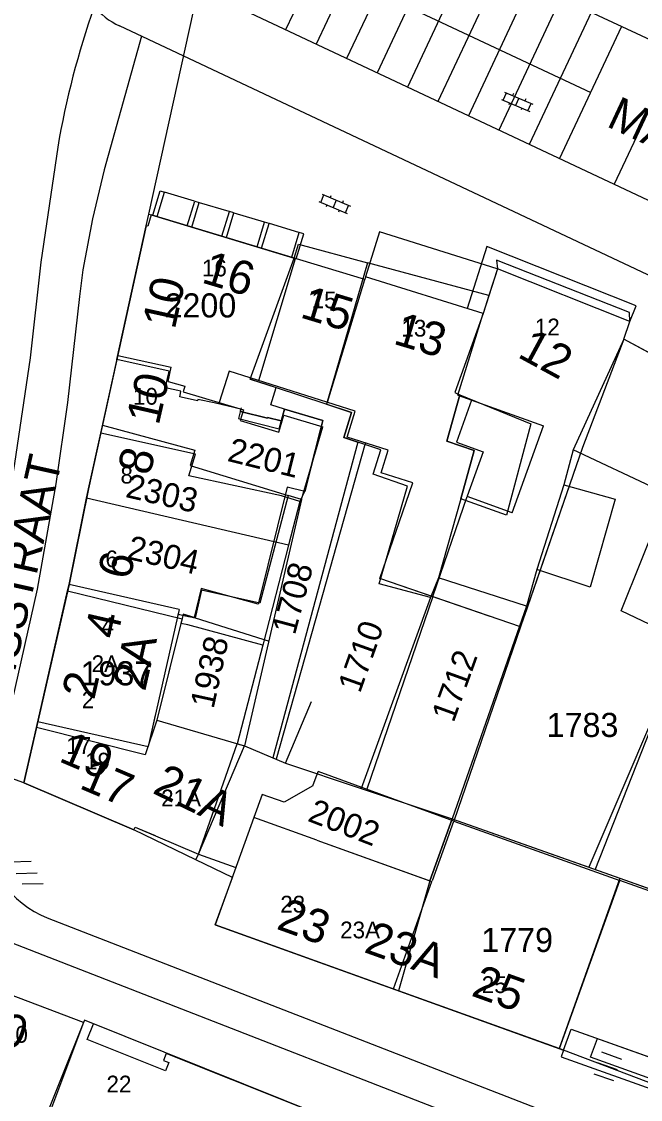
# Model space of a CAD drawing. Extents: x 148816 to 151297, y 399515 to 402500.
# Drawn here: x 150771.9 to 150818.1, y 399878.5 to 399958.9 of the extents above; entities that cross this region are included whole.
import ezdxf

# ---------------------------------------------------------------- set-up
doc = ezdxf.new("R2010")
doc.units = 0
for name, color, linetype in [('B01 Hoofdgebouw  [D] Norm', 7, 'Continuous'), ('B01 Hoofdgebouw  [T] Norm', 7, 'Continuous'), ('B01 Hoofdgebouw secundair [T] Gem', 7, 'Continuous'), ('B01 hoofgebouw', 7, 'Continuous'), ('B03 Overig opstal  [D] Norm', 7, 'Continuous'), ('B07 Tussenmuur  [D] Norm', 7, 'Continuous'), ('G01 perceelsgrens', 7, 'Continuous'), ('S02 Open verharding  Norm', 7, 'Continuous'), ('T04 Haag heg  [D] Gem', 7, 'Continuous'), ('V00 Kant verharding algemeen  [T] Norm', 7, 'Continuous'), ('V00 Kant verharding algemeen secundair  [T] Gem', 7, 'Continuous'), ('V00 Kant verharding algemeen secundair  [T] Norm', 7, 'Continuous'), ('Z01 perceelnummer', 7, 'Continuous'), ('Z02 huisnummer', 7, 'Continuous'), ('Z02 Huisnummer  [Tekst] Norm', 7, 'Continuous'), ('Z06 straatnaam', 7, 'Continuous')]:
    doc.layers.add(name, color=color, linetype=linetype)

msp = doc.modelspace()

# ---------------------------------------------------------------- linework, layer by layer
at = {"layer": 'B01 Hoofdgebouw  [D] Norm'}
for p, q in [((150787.369, 399932.872), (150786.617, 399930.522)), ((150796.788, 399929.874), (150787.369, 399932.872)), ((150805.468, 399930.698), (150804.346, 399927.566)), ((150804.43, 399931.07), (150810.829, 399928.777)), ((150788.437, 399929.976), (150788.194, 399929.167)), ((150796.171, 399927.937), (150796.788, 399929.874)), ((150788.194, 399929.167), (150791.075, 399928.302)), ((150791.075, 399928.302), (150791.456, 399929.571)), ((150791.456, 399929.571), (150794.376, 399928.707)), ((150792.773, 399923.289), (150794.376, 399928.707)), ((150808.506, 399922.294), (150810.829, 399928.777)), ((150799.251, 399926.956), (150796.171, 399927.937)), ((150804.346, 399927.566), (150806.34, 399926.851)), ((150798.714, 399925.27), (150799.251, 399926.956)), ((150806.34, 399926.851), (150805.14, 399923.525)), ((150813.749, 399927.151), (150809.395, 399914.557)), ((150801.078, 399924.517), (150798.714, 399925.27)), ((150798.624, 399917.394), (150801.078, 399924.517)), ((150791.785, 399923.581), (150789.65, 399915.537)), ((150792.773, 399923.289), (150791.785, 399923.581)), ((150802.569, 399916.035), (150805.14, 399923.5)), ((150808.506, 399922.294), (150805.14, 399923.5)), ((150809.125, 399913.777), (150798.624, 399917.394)), ((150806.86, 399914.557), (150798.624, 399917.394)), ((150785.298, 399916.526), (150784.826, 399914.447)), ((150785.298, 399916.526), (150784.851, 399914.557)), ((150789.65, 399915.537), (150785.298, 399916.526)), ((150783.644, 399915.068), (150781.32, 399904.855)), ((150783.644, 399915.068), (150783.528, 399914.557)), ((150783.568, 399914.733), (150784.826, 399914.447)), ((150783.568, 399914.733), (150784.342, 399914.557)), ((150809.125, 399913.777), (150804.145, 399899.287)), ((150781.851, 399907.189), (150781.32, 399904.855)), ((150819.508, 399907.86), (150814.681, 399895.628)), ((150773.096, 399906.726), (150781.32, 399904.855)), ((150802.544, 399894.846), (150804.145, 399899.287)), ((150804.145, 399899.287), (150816.535, 399894.841)), ((150793.92, 399897.87), (150802.511, 399894.774)), ((150829.413, 399890.251), (150816.535, 399894.841))]:
    msp.add_line(p, q, dxfattribs=at)
at = {"layer": 'B01 Hoofdgebouw  [T] Norm'}
for p, q in [((150781.55, 399944.53), (150781.29, 399943.68)), ((150797.49, 399939.71), (150781.55, 399944.53)), ((150781.18, 399943.7), (150776.88, 399924.09)), ((150781.29, 399943.68), (150781.18, 399943.7)), ((150807.4, 399940.5), (150806.33, 399937.16)), ((150817.28, 399936.57), (150807.4, 399940.5)), ((150797.55, 399939.9), (150797.49, 399939.71)), ((150806.33, 399937.16), (150797.55, 399939.9)), ((150816.83, 399935.26), (150817.28, 399936.57)), ((150847.29, 399918.79), (150816.83, 399935.26)), ((150834.372, 399925.775), (150816.83, 399935.26)), ((150776.88, 399924.09), (150775.42, 399916.94)), ((150775.42, 399916.94), (150772.05, 399902.13)), ((150791.57, 399903.6), (150793.53, 399908.2)), ((150785.09, 399896.82), (150788.53, 399904.89)), ((150788.53, 399904.89), (150791.57, 399903.6)), ((150772.05, 399902.13), (150780.26, 399898.64)), ((150789.22, 399899.56), (150786.34, 399891.55)), ((150793.92, 399897.87), (150789.22, 399899.56)), ((150780.26, 399898.64), (150780.36, 399898.83)), ((150780.36, 399898.83), (150785.09, 399896.82)), ((150780.36, 399898.83), (150781.851, 399898.196)), ((150786.34, 399891.55), (150812.34, 399882.19)), ((150812.34, 399882.19), (150812.9, 399883.76)), ((150812.9, 399883.76), (150844.66, 399872.44))]:
    msp.add_line(p, q, dxfattribs=at)
msp.add_lwpolyline([(150797.45, 399876.05), (150782.66, 399881.946), (150782.466, 399881.427), (150782.867, 399881.277), (150782.632, 399880.649), (150776.768, 399882.975), (150777.237, 399884.158), (150776.574, 399884.421), (150776.507, 399884.262), (150768.21, 399887.398), (150763.154, 399873.984), (150757.409, 399856.907), (150772.272, 399851.907)], dxfattribs=at)
at = {"layer": 'B01 Hoofdgebouw secundair [T] Gem'}
for p, q in [((150798.595, 399943.248), (150797.55, 399939.9)), ((150807.375, 399940.508), (150798.595, 399943.248)), ((150806.618, 399942.156), (150805.14, 399937.541)), ((150817.742, 399937.731), (150806.618, 399942.156)), ((150817.28, 399936.57), (150817.742, 399937.731)), ((150812.34, 399882.19), (150812.161, 399881.688)), ((150812.161, 399881.688), (150845.8, 399869.698))]:
    msp.add_line(p, q, dxfattribs=at)
at = {"layer": 'B01 hoofgebouw'}
for points in [[(150844.66, 399872.44), (150858.67, 399911.44), (150846.82, 399917.94), (150847.29, 399918.79), (150816.83, 399935.26), (150817.28, 399936.57), (150807.4, 399940.5), (150806.33, 399937.16), (150797.55, 399939.9), (150797.49, 399939.71), (150781.55, 399944.53), (150781.29, 399943.68), (150781.18, 399943.7)], [(150781.18, 399943.7), (150776.88, 399924.09), (150775.42, 399916.94), (150772.05, 399902.13)], [(150819.287, 399924.045), (150813.057, 399926.977), (150812.354, 399924.375), (150816.193, 399923.314), (150814.329, 399916.749), (150810.337, 399918.053), (150809.575, 399915.322), (150803.004, 399917.447), (150802.398, 399915.968), (150798.574, 399916.991), (150800.687, 399924.266), (150798.117, 399925.175), (150798.706, 399926.989), (150795.94, 399927.912), (150796.508, 399929.782), (150788.952, 399932.27)], [(150808.074, 399922.121), (150804.674, 399923.322), (150805.661, 399926.945), (150803.624, 399927.624), (150804.603, 399931.094), (150809.893, 399928.925), (150808.074, 399922.121)], [(150788.277, 399930.113), (150788.079, 399929.335), (150791.102, 399928.564), (150791.499, 399930.031), (150794.371, 399929.168), (150793.018, 399923.878), (150791.705, 399924.205), (150789.529, 399915.481), (150785.289, 399916.65)], [(150788.207, 399929.839), (150790.224, 399929.345), (150790.238, 399929.403), (150791.261, 399929.153)], [(150821.44, 399912.693), (150816.622, 399914.971), (150819.668, 399922.545)], [(150848.64, 399916.92), (150849.15, 399917.81), (150859.13, 399912.43), (150844.22, 399870.95), (150814.34, 399881.66), (150814.859, 399883.067)], [(150785.289, 399916.65), (150784.769, 399914.478), (150783.951, 399914.731), (150781.972, 399906.803), (150788.53, 399904.89)], [(150772.05, 399902.13), (150780.26, 399898.64), (150780.36, 399898.83), (150785.09, 399896.82), (150788.53, 399904.89)], [(150780.26, 399898.64), (150772.05, 399902.13)], [(150793.92, 399897.87), (150789.22, 399899.56), (150786.34, 399891.55), (150812.34, 399882.19), (150812.9, 399883.76), (150844.66, 399872.44)], [(150793.92, 399897.87), (150802.361, 399894.835), (150804.023, 399899.457), (150828.965, 399890.615)], [(150815.18, 399863.79), (150816.99, 399868.45), (150797.45, 399876.05), (150776.574, 399884.421), (150776.507, 399884.262), (150768.21, 399887.398), (150763.154, 399873.984), (150757.409, 399856.907), (150762.148, 399855.313)]]:
    msp.add_lwpolyline(points, dxfattribs=at)
at = {"layer": 'B03 Overig opstal  [D] Norm'}
for p, q in [((150781.664, 399944.495), (150782.214, 399946.314)), ((150781.999, 399944.393), (150782.549, 399946.214)), ((150782.214, 399946.314), (150782.549, 399946.214)), ((150784.784, 399945.544), (150782.549, 399946.214)), ((150784.248, 399943.714), (150784.8, 399945.539)), ((150784.583, 399943.613), (150785.135, 399945.439)), ((150784.8, 399945.539), (150785.135, 399945.439)), ((150787.371, 399944.769), (150785.151, 399945.434)), ((150786.833, 399942.933), (150787.386, 399944.765)), ((150787.167, 399942.831), (150787.722, 399944.664)), ((150787.722, 399944.664), (150787.386, 399944.765)), ((150790.006, 399943.98), (150787.738, 399944.659)), ((150789.465, 399942.137), (150790.021, 399943.976)), ((150789.799, 399942.035), (150790.356, 399943.875)), ((150790.356, 399943.875), (150790.021, 399943.975)), ((150792.574, 399943.211), (150790.375, 399943.87)), ((150792.049, 399941.355), (150792.607, 399943.201)), ((150792.384, 399941.253), (150792.943, 399943.1)), ((150792.943, 399943.1), (150792.607, 399943.201))]:
    msp.add_line(p, q, dxfattribs=at)
at = {"layer": 'B07 Tussenmuur  [D] Norm'}
for p, q in [((150789.584, 399932.167), (150792.336, 399941.268)), ((150789.584, 399932.167), (150792.336, 399941.268)), ((150794.715, 399930.534), (150797.49, 399939.71)), ((150794.715, 399930.534), (150797.49, 399939.71)), ((150804.43, 399931.07), (150806.33, 399937.16)), ((150804.43, 399931.07), (150806.33, 399937.16)), ((150816.83, 399935.26), (150813.749, 399927.151)), ((150816.83, 399935.26), (150813.749, 399927.151)), ((150779.059, 399934.029), (150783.052, 399933.153)), ((150779.059, 399934.029), (150783.052, 399933.153)), ((150782.82, 399932.097), (150783.052, 399933.153)), ((150782.82, 399932.097), (150783.052, 399933.153)), ((150782.82, 399932.097), (150784.06, 399931.732)), ((150782.82, 399932.097), (150784.06, 399931.732)), ((150784.06, 399931.732), (150783.941, 399931.326)), ((150784.06, 399931.732), (150783.941, 399931.326)), ((150783.941, 399931.326), (150788.437, 399929.976)), ((150783.941, 399931.326), (150788.437, 399929.976)), ((150777.918, 399928.825), (150784.803, 399926.96)), ((150777.918, 399928.825), (150784.803, 399926.96)), ((150784.803, 399926.96), (150784.454, 399925.812)), ((150784.803, 399926.96), (150784.454, 399925.812)), ((150813.749, 399927.151), (150809.125, 399913.777)), ((150813.749, 399927.151), (150809.125, 399913.777)), ((150784.454, 399925.812), (150791.785, 399923.581)), ((150784.454, 399925.812), (150791.785, 399923.581)), ((150783.644, 399915.068), (150775.42, 399916.94)), ((150783.644, 399915.068), (150775.42, 399916.94)), ((150799.628, 399886.766), (150802.511, 399894.774)), ((150799.628, 399886.766), (150802.511, 399894.774)), ((150812.022, 399882.305), (150816.535, 399894.841)), ((150812.022, 399882.305), (150816.535, 399894.841)), ((150776.507, 399884.262), (150767.568, 399860.545)), ((150776.507, 399884.262), (150767.568, 399860.545))]:
    msp.add_line(p, q, dxfattribs=at)
at = {"layer": 'G01 perceelsgrens'}
for points in [[(150781.374, 399944.583), (150790.22, 399984.71)], [(150778.993, 399933.727), (150781.18, 399943.7), (150781.374, 399944.583)], [(150781.374, 399944.583), (150781.55, 399944.53), (150792.237, 399941.298)], [(150792.237, 399941.298), (150792.553, 399942.327), (150797.692, 399940.951)], [(150788.952, 399932.27), (150792.237, 399941.298)], [(150797.692, 399940.951), (150794.628, 399930.401), (150796.508, 399929.782), (150795.94, 399927.912), (150796.977, 399927.566), (150790.638, 399903.995)], [(150806.762, 399938.508), (150797.692, 399940.951)], [(150816.83, 399935.26), (150817.28, 399936.57), (150817.265, 399937.236), (150807.339, 399941.132), (150807.4, 399940.5), (150806.762, 399938.508)], [(150806.762, 399938.508), (150806.33, 399937.16), (150804.206, 399931.257), (150804.603, 399931.094), (150803.624, 399927.624), (150805.661, 399926.945), (150804.674, 399923.322), (150803.004, 399917.447), (150802.398, 399915.968), (150797.229, 399901.717)], [(150816.83, 399935.26), (150813.057, 399926.977), (150812.354, 399924.375), (150810.337, 399918.053), (150809.575, 399915.322), (150804.023, 399899.457)], [(150828.553, 399928.921), (150816.83, 399935.26)], [(150777.786, 399928.223), (150778.979, 399933.663)], [(150778.979, 399933.663), (150778.993, 399933.727)], [(150782.866, 399932.742), (150782.891, 399932.851), (150778.993, 399933.727)], [(150783.737, 399931.205), (150783.771, 399931.356), (150782.613, 399931.616), (150782.798, 399932.44)], [(150782.798, 399932.44), (150782.866, 399932.742)], [(150788.952, 399932.27), (150790.873, 399931.637)], [(150790.483, 399930.336), (150790.873, 399931.637)], [(150783.783, 399930.927), (150783.68, 399930.951), (150783.737, 399931.205)], [(150786.247, 399930.484), (150785.035, 399930.757), (150785.011, 399930.651), (150783.783, 399930.927)], [(150788.256, 399930.033), (150786.247, 399930.484)], [(150790.238, 399929.403), (150790.224, 399929.345), (150788.207, 399929.839), (150788.256, 399930.033)], [(150791.499, 399930.031), (150790.483, 399930.336)], [(150791.499, 399930.031), (150791.328, 399929.401)], [(150794.197, 399928.486), (150794.371, 399929.168), (150791.499, 399930.031)], [(150791.328, 399929.401), (150791.261, 399929.153), (150790.238, 399929.403)], [(150828.553, 399928.921), (150824.409, 399919.493), (150821.44, 399912.693), (150814.217, 399895.843)], [(150776.734, 399923.376), (150776.88, 399924.09), (150777.786, 399928.223)], [(150792.649, 399923.145), (150791.283, 399923.56), (150784.371, 399925.048), (150784.865, 399926.657), (150777.786, 399928.223)], [(150792.649, 399923.145), (150793.018, 399923.878), (150794.197, 399928.486)], [(150775.312, 399916.464), (150775.42, 399916.94), (150776.734, 399923.376)], [(150791.807, 399919.886), (150776.734, 399923.376)], [(150792.649, 399923.145), (150791.807, 399919.886)], [(150791.807, 399919.886), (150789.877, 399912.407)], [(150772.993, 399906.272), (150775.312, 399916.464)], [(150775.312, 399916.464), (150783.864, 399914.38), (150783.774, 399914.019)], [(150783.774, 399914.019), (150781.972, 399906.803), (150781.091, 399904.222), (150772.993, 399906.272)], [(150789.877, 399912.407), (150784.293, 399913.919), (150783.774, 399914.019)], [(150789.877, 399912.407), (150787.979, 399905.051)], [(150772.05, 399902.13), (150772.993, 399906.272)], [(150772.05, 399902.13), (150764.007, 399905.041)], [(150784.883, 399896.403), (150785.09, 399896.82), (150787.979, 399905.051)], [(150787.979, 399905.051), (150788.53, 399904.89), (150790.638, 399903.995)], [(150790.638, 399903.995), (150791.57, 399903.6), (150797.229, 399901.717)], [(150784.883, 399896.403), (150780.26, 399898.64), (150772.05, 399902.13)], [(150797.229, 399901.717), (150804.023, 399899.457)], [(150804.023, 399899.457), (150802.361, 399894.835), (150800.025, 399886.623)], [(150804.023, 399899.457), (150814.217, 399895.843)], [(150800.025, 399886.623), (150786.34, 399891.55), (150787.61, 399895.083), (150784.883, 399896.403)], [(150814.217, 399895.843), (150816.544, 399895.018)], [(150816.544, 399895.018), (150812.008, 399882.31)], [(150816.544, 399895.018), (150820.29, 399893.69)], [(150776.507, 399884.262), (150768.21, 399887.398)], [(150812.008, 399882.31), (150800.025, 399886.623)], [(150776.507, 399884.262), (150767.944, 399862.974), (150766.816, 399859.991)], [(150776.574, 399884.421), (150776.507, 399884.262)], [(150798.208, 399875.755), (150797.45, 399876.05), (150776.574, 399884.421)], [(150845.03, 399869.8), (150812.34, 399882.19), (150812.008, 399882.31)]]:
    msp.add_lwpolyline(points, dxfattribs=at)
at = {"layer": 'S02 Open verharding  Norm'}
for p, q in [((150807.699, 399953.134), (150809.816, 399952.235)), ((150807.837, 399953.076), (150808.072, 399953.628)), ((150807.934, 399953.687), (150810.051, 399952.788)), ((150808.591, 399953.571), (150808.532, 399953.433)), ((150808.992, 399953.237), (150808.758, 399952.685)), ((150809.511, 399953.18), (150809.452, 399953.042)), ((150808.298, 399952.88), (150808.239, 399952.742)), ((150809.218, 399952.489), (150809.159, 399952.351)), ((150809.678, 399952.294), (150809.913, 399952.846)), ((150794.21, 399945.456), (150794.445, 399946.008)), ((150794.307, 399946.067), (150796.424, 399945.168)), ((150794.964, 399945.951), (150794.905, 399945.813)), ((150794.072, 399945.514), (150796.189, 399944.615)), ((150794.671, 399945.26), (150794.612, 399945.122)), ((150795.365, 399945.617), (150795.131, 399945.065)), ((150795.884, 399945.56), (150795.825, 399945.422)), ((150796.051, 399944.674), (150796.286, 399945.226)), ((150795.591, 399944.869), (150795.532, 399944.731))]:
    msp.add_line(p, q, dxfattribs=at)
at = {"layer": 'T04 Haag heg  [D] Gem'}
for p, q in [((150797.524, 399927.462), (150790.88, 399903.893)), ((150792.773, 399923.289), (150788.53, 399904.89)), ((150802.569, 399916.035), (150797.645, 399901.676)), ((150784.826, 399914.447), (150790.361, 399912.719)), ((150793.629, 399901.91), (150794.015, 399902.972)), ((150804.145, 399899.287), (150794.015, 399902.972)), ((150793.629, 399901.91), (150791.475, 399900.688)), ((150789.837, 399901.277), (150789.22, 399899.56)), ((150791.475, 399900.688), (150789.837, 399901.277))]:
    msp.add_line(p, q, dxfattribs=at)
for points in [[(150772.604, 399896.269), (150771.024, 399896.226)], [(150771.465, 399895.371), (150773.05, 399895.413)], [(150773.499, 399894.609), (150771.911, 399894.587)], [(150815.171, 399882.055), (150816.664, 399881.525)], [(150816.364, 399880.716), (150814.86, 399881.251)], [(150814.595, 399880.429), (150816.069, 399879.928)]]:
    msp.add_lwpolyline(points, dxfattribs=at)
at = {"layer": 'V00 Kant verharding algemeen  [T] Norm'}
for p, q in [((150786.993, 399972.52), (150866.54, 399935.215)), ((150861.86, 399925.255), (150784.395, 399961.73)), ((150866.095, 399917.696), (150779.187, 399958.627)), ((150785.09, 399896.82), (150787.86, 399895.83))]:
    msp.add_line(p, q, dxfattribs=at)
msp.add_arc((150781.634, 399963.849), 5.767, 220.19707, 244.89236, dxfattribs=at)
at = {"layer": 'V00 Kant verharding algemeen secundair  [T] Gem'}
for p, q in [((150798.506, 399967.135), (150793.872, 399957.268)), ((150800.778, 399966.069), (150796.143, 399956.198)), ((150803.051, 399965.003), (150798.414, 399955.129)), ((150805.323, 399963.936), (150800.685, 399954.06)), ((150793.917, 399963.266), (150814.359, 399953.658)), ((150807.596, 399962.87), (150802.956, 399952.99)), ((150809.868, 399961.804), (150805.227, 399951.921)), ((150812.14, 399960.738), (150807.498, 399950.852)), ((150814.413, 399959.672), (150809.769, 399949.783))]:
    msp.add_line(p, q, dxfattribs=at)
at = {"layer": 'V00 Kant verharding algemeen secundair  [T] Norm'}
for p, q in [((150791.608, 399958.345), (150796.232, 399968.201)), ((150812.039, 399948.714), (150816.681, 399958.607)), ((150816.148, 399946.832), (150820.772, 399956.688)), ((150774.574, 399949.567), (150773.322, 399941.006)), ((150776.197, 399938.423), (150775.306, 399930.519)), ((150775.306, 399930.519), (150774.444, 399924.457))]:
    msp.add_line(p, q, dxfattribs=at)
for points in [[(150780.835, 399957.853), (150778.035, 399947.874)], [(150778.035, 399947.874), (150777.177, 399944.239)], [(150777.177, 399944.239), (150776.446, 399940.41)], [(150773.322, 399941.006), (150772.517, 399933.849), (150771.356, 399925.96), (150769.926, 399917.209)], [(150776.446, 399940.41), (150776.197, 399938.423)], [(150774.444, 399924.457), (150773.047, 399916.602), (150769.022, 399898.768)], [(150773.797, 399892.054), (150811.234, 399877.511)], [(150768.714, 399891.151), (150817.687, 399872.09), (150818.362, 399873.933), (150846.405, 399863.868)]]:
    msp.add_lwpolyline(points, dxfattribs=at)
for centre, radius, start, end in [((150837.117, 399938.903), 63.446, 160.53343, 170.32366), ((150776.69, 399899.167), 7.678, 182.97518, 247.86773)]:
    msp.add_arc(centre, radius, start, end, dxfattribs=at)

# ---------------------------------------------------------------- texts
at = {"layer": 'Z01 perceelnummer'}
for s, p in [('2200', (150782.548, 399936.866)), ('1937', (150776.278, 399909.411)), ('1783', (150811.072, 399905.559)), ('1779', (150806.193, 399889.513))]:
    msp.add_text(s, height=1.8, dxfattribs=at).set_placement(p)
for s, rotation, p in [('2201', 346.04718, (150787.166, 399926.171)), ('2303', 346.9925, (150779.566, 399923.479)), ('2304', 347.06119, (150779.66, 399918.87)), ('1708', 75.04264, (150792.28, 399913.11)), ('1710', 70.30741, (150797.136, 399908.763)), ('1938', 77.67669, (150786.205, 399907.604)), ('1712', 70.10094, (150804.125, 399906.573)), ('2002', 338.77323, (150793.151, 399899.318))]:
    msp.add_text(s, height=1.8, rotation=rotation, dxfattribs=at).set_placement(p)
at = {"layer": 'Z02 huisnummer'}
for s, rotation, p in [('16', 343.19645, (150785.227, 399939.499)), ('10', 77.64517, (150783.312, 399935.914)), ('15', 343.19645, (150792.587, 399936.893)), ('13', 343.19645, (150799.542, 399934.927)), ('12', 331.51299, (150808.817, 399933.951)), ('10', 77.17288, (150782.107, 399928.751)), ('8', 77.17288, (150781.463, 399925.001)), ('6', 77.17288, (150779.963, 399917.218)), ('4', 77.17288, (150778.998, 399912.787)), ('2A', 77.17288, (150781.094, 399908.905)), ('2', 77.17288, (150777.292, 399908.267)), ('19', 336.97451, (150774.575, 399903.772)), ('17', 336.97451, (150776.102, 399901.764)), ('21A', 334.28049, (150781.563, 399901.408)), ('23', 340.18819, (150790.824, 399891.264)), ('23A', 340.2421, (150797.354, 399889.529)), ('25', 340.2421, (150805.363, 399886.277)), ('20', 339.57138, (150768.243, 399883.416))]:
    msp.add_text(s, height=2.5, rotation=rotation, dxfattribs=at).set_placement(p)
at = {"layer": 'Z02 Huisnummer  [Tekst] Norm'}
for s, p in [('16', (150785.34, 399939.935)), ('15', (150793.531, 399937.55)), ('13', (150800.232, 399935.441)), ('12', (150810.191, 399935.533)), ('10', (150780.19, 399930.357)), ('8', (150779.26, 399924.473)), ('6', (150778.141, 399918.227)), ('4', (150777.842, 399913.231)), ('2A', (150777.107, 399910.401)), ('2', (150776.372, 399907.703)), ('17', (150775.217, 399904.3)), ('19', (150776.62, 399903.135)), ('21A', (150782.297, 399900.384)), ('23', (150791.19, 399892.46)), ('23A', (150795.658, 399890.534)), ('25', (150806.229, 399886.451)), ('20', (150770.487, 399882.743)), ('22', (150778.216, 399879.034))]:
    msp.add_text(s, height=1.25, dxfattribs=at).set_placement(p)
at = {"layer": 'Z06 straatnaam'}
for s, rotation, p in [('MARKT', 334.92082, (150815.451, 399951.166)), ('KRUISSTRAAT', 77.40905, (150769.821, 399903.418))]:
    msp.add_text(s, height=2.5, rotation=rotation, dxfattribs=at).set_placement(p)

doc.saveas('drawing.dxf')
